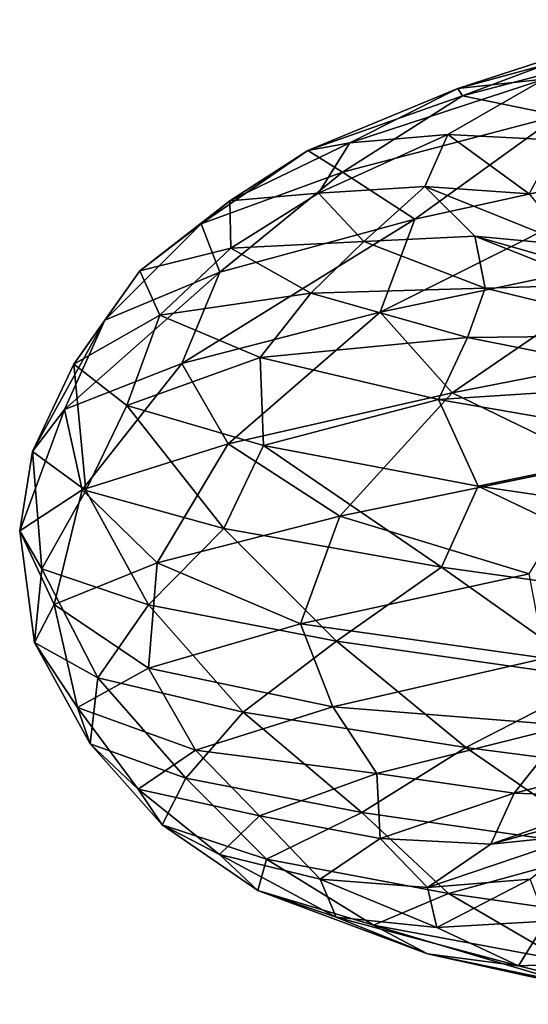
# Model space of a CAD drawing. Header units: metres. Extents: x -109 to 109, y -917 to 389.
# Tile 311 of 656: x -18.98 to -15.53, y -720.83 to -714.15. Entities that reach past the tile are written whole.
import ezdxf

# ---------------------------------------------------------------- set-up
doc = ezdxf.new("R2010")
doc.units = ezdxf.units.M
doc.layers.add('solid_24503124_XXX_01_SW0001', color=7, linetype='CONTINUOUS')

msp = doc.modelspace()

# ---------------------------------------------------------------- linework, layer by layer
at = {"layer": 'solid_24503124_XXX_01_SW0001'}
for points in [[(-16.013039, -714.618042, 7.060997), (-14.30059, -714.15094, 9.227303), (-15.426906, -714.554749, 6.570006)], [(-16.013039, -714.618042, 7.060997), (-14.789927, -714.220032, 9.815958), (-14.30059, -714.15094, 9.227303)], [(-15.979744, -714.668579, 8.905858), (-14.789927, -714.220032, 9.815958), (-16.013039, -714.618042, 7.060997)], [(-15.979744, -714.668579, 8.905858), (-14.443597, -714.263184, 11.613872), (-14.789927, -714.220032, 9.815958)], [(-15.329715, -714.802002, 11.259371), (-14.443597, -714.263184, 11.613872), (-15.979744, -714.668579, 8.905858)], [(-16.744225, -714.985657, 4.134716), (-15.426906, -714.554749, 6.570006), (-16.080029, -714.929932, 3.756812)], [(-16.744225, -714.985657, 4.134716), (-16.013039, -714.618042, 7.060997), (-15.426906, -714.554749, 6.570006)], [(-16.080029, -714.929932, 3.756812), (-15.426906, -714.554749, 6.570006), (-15.334584, -714.968384, 3.907405)], [(-17.029165, -715.039307, 5.971347), (-16.013039, -714.618042, 7.060997), (-16.744225, -714.985657, 4.134716)], [(-17.029165, -715.039307, 5.971347), (-15.979744, -714.668579, 8.905858), (-16.013039, -714.618042, 7.060997)], [(-16.794512, -715.185791, 8.40914), (-15.979744, -714.668579, 8.905858), (-17.029165, -715.039307, 5.971347)], [(-16.794512, -715.185791, 8.40914), (-15.329715, -714.802002, 11.259371), (-15.979744, -714.668579, 8.905858)], [(-16.303989, -715.503235, 10.409667), (-15.329715, -714.802002, 11.259371), (-16.794512, -715.185791, 8.40914)], [(-16.303989, -715.503235, 10.409667), (-14.480085, -715.103149, 13.162652), (-15.329715, -714.802002, 11.259371)], [(-16.957262, -715.328796, 1.124784), (-16.080029, -714.929932, 3.756812), (-16.23682, -715.28241, 0.871738)], [(-16.957262, -715.328796, 1.124784), (-16.744225, -714.985657, 4.134716), (-16.080029, -714.929932, 3.756812)], [(-16.23682, -715.28241, 0.871738), (-16.080029, -714.929932, 3.756812), (-15.52957, -715.332397, 1.146644)], [(-16.080029, -714.929932, 3.756812), (-15.334584, -714.968384, 3.907405), (-15.52957, -715.332397, 1.146644)], [(-17.558516, -715.380981, 2.898973), (-16.744225, -714.985657, 4.134716), (-16.957262, -715.328796, 1.124784)], [(-17.558516, -715.380981, 2.898973), (-17.029165, -715.039307, 5.971347), (-16.744225, -714.985657, 4.134716)], [(-17.751352, -715.534912, 5.348047), (-17.029165, -715.039307, 5.971347), (-17.558516, -715.380981, 2.898973)], [(-17.751352, -715.534912, 5.348047), (-16.794512, -715.185791, 8.40914), (-17.029165, -715.039307, 5.971347)], [(-16.538588, -716.135803, 10.510071), (-14.480085, -715.103149, 13.162652), (-16.303989, -715.503235, 10.409667)], [(-16.538588, -716.135803, 10.510071), (-14.684033, -715.746643, 13.302953), (-14.480085, -715.103149, 13.162652)], [(-17.624826, -715.863159, 7.379195), (-16.794512, -715.185791, 8.40914), (-17.751352, -715.534912, 5.348047)], [(-17.624826, -715.863159, 7.379195), (-16.303989, -715.503235, 10.409667), (-16.794512, -715.185791, 8.40914)], [(-16.649622, -715.654907, -1.877196), (-16.957262, -715.328796, 1.124784), (-16.23682, -715.28241, 0.871738)], [(-16.649622, -715.654907, -1.877196), (-16.23682, -715.28241, 0.871738), (-15.896189, -715.619385, -1.99754)], [(-16.23682, -715.28241, 0.871738), (-15.52957, -715.332397, 1.146644), (-15.24772, -715.680847, -1.606962)], [(-15.896189, -715.619385, -1.99754), (-16.23682, -715.28241, 0.871738), (-15.24772, -715.680847, -1.606962)], [(-17.551523, -715.700562, -0.219764), (-17.558516, -715.380981, 2.898973), (-16.957262, -715.328796, 1.124784)], [(-17.551523, -715.700562, -0.219764), (-16.957262, -715.328796, 1.124784), (-16.649622, -715.654907, -1.877196)], [(-18.167776, -715.85553, 2.167133), (-17.558516, -715.380981, 2.898973), (-17.551523, -715.700562, -0.219764)], [(-18.167776, -715.85553, 2.167133), (-17.751352, -715.534912, 5.348047), (-17.558516, -715.380981, 2.898973)], [(-18.404589, -716.188843, 4.165042), (-17.751352, -715.534912, 5.348047), (-18.167776, -715.85553, 2.167133)], [(-18.404589, -716.188843, 4.165042), (-17.624826, -715.863159, 7.379195), (-17.751352, -715.534912, 5.348047)], [(-17.88273, -716.483337, 7.435059), (-16.303989, -715.503235, 10.409667), (-17.624826, -715.863159, 7.379195)], [(-17.88273, -716.483337, 7.435059), (-16.538588, -716.135803, 10.510071), (-16.303989, -715.503235, 10.409667)], [(-15.827069, -715.972656, -4.779577), (-16.649622, -715.654907, -1.877196), (-15.896189, -715.619385, -1.99754)], [(-15.896189, -715.619385, -1.99754), (-15.24772, -715.680847, -1.606962), (-14.494314, -716.021606, -4.269483)], [(-15.064794, -715.949097, -4.763795), (-15.896189, -715.619385, -1.99754), (-14.494314, -716.021606, -4.269483)], [(-15.827069, -715.972656, -4.779577), (-15.896189, -715.619385, -1.99754), (-15.064794, -715.949097, -4.763795)], [(-17.010012, -716.006348, -3.290411), (-17.551523, -715.700562, -0.219764), (-16.649622, -715.654907, -1.877196)], [(-17.010012, -716.006348, -3.290411), (-16.649622, -715.654907, -1.877196), (-15.827069, -715.972656, -4.779577)], [(-18.033556, -716.155212, -1.03888), (-18.167776, -715.85553, 2.167133), (-17.551523, -715.700562, -0.219764)], [(-18.033556, -716.155212, -1.03888), (-17.551523, -715.700562, -0.219764), (-17.010012, -716.006348, -3.290411)], [(-16.538588, -716.135803, 10.510071), (-16.049911, -716.681946, 11.484894), (-14.684033, -715.746643, 13.302953)], [(-14.684033, -715.746643, 13.302953), (-16.049911, -716.681946, 11.484894), (-14.039061, -716.289978, 14.161292)], [(-18.677824, -716.795471, 4.173103), (-17.624826, -715.863159, 7.379195), (-18.404589, -716.188843, 4.165042)], [(-18.677824, -716.795471, 4.173103), (-17.88273, -716.483337, 7.435059), (-17.624826, -715.863159, 7.379195)], [(-18.615419, -716.487488, 0.863433), (-18.167776, -715.85553, 2.167133), (-18.033556, -716.155212, -1.03888)], [(-18.615419, -716.487488, 0.863433), (-18.404589, -716.188843, 4.165042), (-18.167776, -715.85553, 2.167133)], [(-14.517805, -716.291077, -7.495904), (-15.827069, -715.972656, -4.779577), (-15.064794, -715.949097, -4.763795)], [(-17.351828, -716.442993, -4.173338), (-18.033556, -716.155212, -1.03888), (-17.010012, -716.006348, -3.290411)], [(-17.351828, -716.442993, -4.173338), (-17.010012, -716.006348, -3.290411), (-15.947632, -716.307434, -6.220953)], [(-15.947632, -716.307434, -6.220953), (-17.010012, -716.006348, -3.290411), (-15.827069, -715.972656, -4.779577)], [(-15.947632, -716.307434, -6.220953), (-15.827069, -715.972656, -4.779577), (-14.517805, -716.291077, -7.495904)], [(-18.25523, -716.767944, -2.425137), (-18.615419, -716.487488, 0.863433), (-18.033556, -716.155212, -1.03888)], [(-18.25523, -716.767944, -2.425137), (-18.033556, -716.155212, -1.03888), (-17.351828, -716.442993, -4.173338)], [(-17.88273, -716.483337, 7.435059), (-17.569057, -717.02948, 8.503696), (-16.538588, -716.135803, 10.510071)], [(-16.538588, -716.135803, 10.510071), (-17.569057, -717.02948, 8.503696), (-16.049911, -716.681946, 11.484894)], [(-18.895447, -717.079895, 0.821848), (-18.404589, -716.188843, 4.165042), (-18.615419, -716.487488, 0.863433)], [(-18.895447, -717.079895, 0.821848), (-18.677824, -716.795471, 4.173103), (-18.404589, -716.188843, 4.165042)], [(-14.039061, -716.289978, 14.161292), (-16.049911, -716.681946, 11.484894), (-15.067778, -717.160583, 12.691097)], [(-14.400393, -716.613647, -8.924555), (-15.947632, -716.307434, -6.220953), (-14.517805, -716.291077, -7.495904)], [(-16.142635, -716.728516, -7.143471), (-17.351828, -716.442993, -4.173338), (-15.947632, -716.307434, -6.220953)], [(-16.142635, -716.728516, -7.143471), (-15.947632, -716.307434, -6.220953), (-14.400393, -716.613647, -8.924555)], [(-18.533369, -717.345825, -2.516722), (-18.895447, -717.079895, 0.821848), (-18.615419, -716.487488, 0.863433)], [(-18.677824, -716.795471, 4.173103), (-18.559584, -717.339722, 5.29647), (-17.88273, -716.483337, 7.435059)], [(-18.533369, -717.345825, -2.516722), (-18.615419, -716.487488, 0.863433), (-18.25523, -716.767944, -2.425137)], [(-17.88273, -716.483337, 7.435059), (-18.559584, -717.339722, 5.29647), (-17.569057, -717.02948, 8.503696)], [(-17.330872, -717.040283, -5.600367), (-18.25523, -716.767944, -2.425137), (-17.351828, -716.442993, -4.173338)], [(-17.330872, -717.040283, -5.600367), (-17.351828, -716.442993, -4.173338), (-16.142635, -716.728516, -7.143471)], [(-14.444709, -717.022156, -9.860876), (-16.142635, -716.728516, -7.143471), (-14.400393, -716.613647, -8.924555)], [(-16.049911, -716.681946, 11.484894), (-17.569057, -717.02948, 8.503696), (-16.811661, -717.518982, 9.876039)], [(-16.049911, -716.681946, 11.484894), (-16.811661, -717.518982, 9.876039), (-15.067778, -717.160583, 12.691097)], [(-15.87423, -717.315002, -8.567753), (-17.330872, -717.040283, -5.600367), (-16.142635, -716.728516, -7.143471)], [(-15.87423, -717.315002, -8.567753), (-16.142635, -716.728516, -7.143471), (-14.444709, -717.022156, -9.860876)], [(-18.677824, -716.795471, 4.173103), (-18.982546, -717.617981, 1.980499), (-18.559584, -717.339722, 5.29647)], [(-18.895447, -717.079895, 0.821848), (-18.982546, -717.617981, 1.980499), (-18.677824, -716.795471, 4.173103)], [(-17.598463, -717.603699, -5.74079), (-18.533369, -717.345825, -2.516722), (-18.25523, -716.767944, -2.425137)], [(-17.598463, -717.603699, -5.74079), (-18.25523, -716.767944, -2.425137), (-17.330872, -717.040283, -5.600367)], [(-17.569057, -717.02948, 8.503696), (-18.559584, -717.339722, 5.29647), (-18.049667, -717.83606, 6.801567)], [(-17.569057, -717.02948, 8.503696), (-18.049667, -717.83606, 6.801567), (-16.811661, -717.518982, 9.876039)], [(-13.928068, -717.603516, -11.235992), (-15.87423, -717.315002, -8.567753), (-14.444709, -717.022156, -9.860876)], [(-18.895447, -717.079895, 0.821848), (-18.831573, -717.875549, -1.372996), (-18.982546, -717.617981, 1.980499)], [(-18.533369, -717.345825, -2.516722), (-18.831573, -717.875549, -1.372996), (-18.895447, -717.079895, 0.821848)], [(-16.122952, -717.864624, -8.754409), (-17.598463, -717.603699, -5.74079), (-17.330872, -717.040283, -5.600367)], [(-16.122952, -717.864624, -8.754409), (-17.330872, -717.040283, -5.600367), (-15.87423, -717.315002, -8.567753)], [(-15.528502, -717.909912, 11.487276), (-15.067778, -717.160583, 12.691097), (-16.811661, -717.518982, 9.876039)], [(-18.559584, -717.339722, 5.29647), (-18.982546, -717.617981, 1.980499), (-18.748386, -718.118713, 3.560284)], [(-18.533369, -717.345825, -2.516722), (-18.109989, -718.120789, -4.640485), (-18.831573, -717.875549, -1.372996)], [(-18.559584, -717.339722, 5.29647), (-18.748386, -718.118713, 3.560284), (-18.049667, -717.83606, 6.801567)], [(-17.598463, -717.603699, -5.74079), (-18.109989, -718.120789, -4.640485), (-18.533369, -717.345825, -2.516722)], [(-14.150207, -718.140442, -11.464891), (-16.122952, -717.864624, -8.754409), (-15.87423, -717.315002, -8.567753)], [(-14.150207, -718.140442, -11.464891), (-15.87423, -717.315002, -8.567753), (-13.928068, -717.603516, -11.235992)], [(-17.078762, -718.249695, 8.587001), (-16.811661, -717.518982, 9.876039), (-18.049667, -717.83606, 6.801567)], [(-17.078762, -718.249695, 8.587001), (-15.528502, -717.909912, 11.487276), (-16.811661, -717.518982, 9.876039)], [(-18.982546, -717.617981, 1.980499), (-18.882498, -718.375183, 0.246926), (-18.748386, -718.118713, 3.560284)], [(-18.982546, -717.617981, 1.980499), (-18.831573, -717.875549, -1.372996), (-18.882498, -718.375183, 0.246926)], [(-17.598463, -717.603699, -5.74079), (-16.834686, -718.36615, -7.744504), (-18.109989, -718.120789, -4.640485)], [(-16.122952, -717.864624, -8.754409), (-16.834686, -718.36615, -7.744504), (-17.598463, -717.603699, -5.74079)], [(-18.831573, -717.875549, -1.372996), (-18.452129, -718.615051, -3.040934), (-18.882498, -718.375183, 0.246926)], [(-18.831573, -717.875549, -1.372996), (-18.109989, -718.120789, -4.640485), (-18.452129, -718.615051, -3.040934)], [(-18.109644, -718.549866, 5.461264), (-18.049667, -717.83606, 6.801567), (-18.748386, -718.118713, 3.560284)], [(-18.109644, -718.549866, 5.461264), (-17.078762, -718.249695, 8.587001), (-18.049667, -717.83606, 6.801567)], [(-16.122952, -717.864624, -8.754409), (-15.054405, -718.621765, -10.573136), (-16.834686, -718.36615, -7.744504)], [(-14.150207, -718.140442, -11.464891), (-15.054405, -718.621765, -10.573136), (-16.122952, -717.864624, -8.754409)], [(-15.421086, -718.4823, 10.796376), (-15.528502, -717.909912, 11.487276), (-17.078762, -718.249695, 8.587001)], [(-18.590208, -718.818237, 2.204619), (-18.748386, -718.118713, 3.560284), (-18.882498, -718.375183, 0.246926)], [(-18.590208, -718.818237, 2.204619), (-18.109644, -718.549866, 5.461264), (-18.748386, -718.118713, 3.560284)], [(-18.109989, -718.120789, -4.640485), (-17.467087, -718.849182, -6.205447), (-18.452129, -718.615051, -3.040934)], [(-18.109989, -718.120789, -4.640485), (-16.834686, -718.36615, -7.744504), (-17.467087, -718.849182, -6.205447)], [(-16.860655, -718.813721, 7.928176), (-17.078762, -718.249695, 8.587001), (-18.109644, -718.549866, 5.461264)], [(-16.860655, -718.813721, 7.928176), (-15.421086, -718.4823, 10.796376), (-17.078762, -718.249695, 8.587001)], [(-16.834686, -718.36615, -7.744504), (-15.958515, -719.088867, -9.154921), (-17.467087, -718.849182, -6.205447)], [(-16.834686, -718.36615, -7.744504), (-15.054405, -718.621765, -10.573136), (-15.958515, -719.088867, -9.154921)], [(-18.503819, -719.063904, -1.086622), (-18.882498, -718.375183, 0.246926), (-18.452129, -718.615051, -3.040934)], [(-18.503819, -719.063904, -1.086622), (-18.590208, -718.818237, 2.204619), (-18.882498, -718.375183, 0.246926)], [(-15.267241, -718.939148, 9.911776), (-15.421086, -718.4823, 10.796376), (-16.860655, -718.813721, 7.928176)], [(-17.789927, -719.107117, 4.853824), (-18.109644, -718.549866, 5.461264), (-18.590208, -718.818237, 2.204619)], [(-17.789927, -719.107117, 4.853824), (-16.860655, -718.813721, 7.928176), (-18.109644, -718.549866, 5.461264)], [(-17.85643, -719.297302, -4.313652), (-18.503819, -719.063904, -1.086622), (-18.452129, -718.615051, -3.040934)], [(-17.85643, -719.297302, -4.313652), (-18.452129, -718.615051, -3.040934), (-17.467087, -718.849182, -6.205447)], [(-15.054405, -718.621765, -10.573136), (-13.97172, -719.346008, -11.80195), (-15.958515, -719.088867, -9.154921)], [(-18.17956, -719.370422, 1.665409), (-18.590208, -718.818237, 2.204619), (-18.503819, -719.063904, -1.086622)], [(-18.17956, -719.370422, 1.665409), (-17.789927, -719.107117, 4.853824), (-18.590208, -718.818237, 2.204619)], [(-16.56151, -719.264038, 7.088615), (-16.860655, -718.813721, 7.928176), (-17.789927, -719.107117, 4.853824)], [(-16.56151, -719.264038, 7.088615), (-15.267241, -718.939148, 9.911776), (-16.860655, -718.813721, 7.928176)], [(-16.663618, -719.529968, -7.379679), (-17.85643, -719.297302, -4.313652), (-17.467087, -718.849182, -6.205447)], [(-16.663618, -719.529968, -7.379679), (-17.467087, -718.849182, -6.205447), (-15.958515, -719.088867, -9.154921)], [(-15.629795, -719.398376, 7.640014), (-15.267241, -718.939148, 9.911776), (-16.56151, -719.264038, 7.088615)], [(-15.629795, -719.398376, 7.640014), (-14.246529, -719.054626, 10.302394), (-15.267241, -718.939148, 9.911776)], [(-18.017351, -719.612915, -1.543043), (-18.503819, -719.063904, -1.086622), (-17.85643, -719.297302, -4.313652)], [(-18.017351, -719.612915, -1.543043), (-18.17956, -719.370422, 1.665409), (-18.503819, -719.063904, -1.086622)], [(-14.965794, -719.773621, -10.195057), (-16.663618, -719.529968, -7.379679), (-15.958515, -719.088867, -9.154921)], [(-14.965794, -719.773621, -10.195057), (-15.958515, -719.088867, -9.154921), (-13.97172, -719.346008, -11.80195)], [(-14.877048, -719.424988, 7.58027), (-14.246529, -719.054626, 10.302394), (-15.629795, -719.398376, 7.640014)], [(-17.357601, -719.553345, 4.084456), (-17.789927, -719.107117, 4.853824), (-18.17956, -719.370422, 1.665409)], [(-17.357601, -719.553345, 4.084456), (-16.56151, -719.264038, 7.088615), (-17.789927, -719.107117, 4.853824)], [(-17.310156, -719.845215, -4.675443), (-18.017351, -719.612915, -1.543043), (-17.85643, -719.297302, -4.313652)], [(-17.310156, -719.845215, -4.675443), (-17.85643, -719.297302, -4.313652), (-16.663618, -719.529968, -7.379679)], [(-16.538704, -719.705261, 4.777748), (-16.56151, -719.264038, 7.088615), (-17.357601, -719.553345, 4.084456)], [(-16.538704, -719.705261, 4.777748), (-15.629795, -719.398376, 7.640014), (-16.56151, -719.264038, 7.088615)], [(-14.331304, -719.348267, 7.046248), (-14.877048, -719.424988, 7.58027), (-15.787984, -719.745544, 4.846057)], [(-15.156415, -719.678101, 4.417865), (-14.331304, -719.348267, 7.046248), (-15.787984, -719.745544, 4.846057)], [(-17.628532, -719.815063, 0.988091), (-18.17956, -719.370422, 1.665409), (-18.017351, -719.612915, -1.543043)], [(-17.628532, -719.815063, 0.988091), (-17.357601, -719.553345, 4.084456), (-18.17956, -719.370422, 1.665409)], [(-15.787984, -719.745544, 4.846057), (-15.629795, -719.398376, 7.640014), (-16.538704, -719.705261, 4.777748)], [(-15.787984, -719.745544, 4.846057), (-14.877048, -719.424988, 7.58027), (-15.629795, -719.398376, 7.640014)], [(-16.945414, -719.983032, 1.801611), (-17.357601, -719.553345, 4.084456), (-17.628532, -719.815063, 0.988091)], [(-16.945414, -719.983032, 1.801611), (-16.538704, -719.705261, 4.777748), (-17.357601, -719.553345, 4.084456)], [(-16.076242, -720.078735, -7.638651), (-17.310156, -719.845215, -4.675443), (-16.663618, -719.529968, -7.379679)], [(-16.076242, -720.078735, -7.638651), (-16.663618, -719.529968, -7.379679), (-14.965794, -719.773621, -10.195057)], [(-17.367895, -720.058594, -2.109408), (-18.017351, -719.612915, -1.543043), (-17.310156, -719.845215, -4.675443)], [(-17.367895, -720.058594, -2.109408), (-17.628532, -719.815063, 0.988091), (-18.017351, -719.612915, -1.543043)], [(-15.156415, -719.678101, 4.417865), (-15.787984, -719.745544, 4.846057), (-16.219007, -720.037415, 1.995544)], [(-15.52139, -719.981384, 1.686343), (-15.156415, -719.678101, 4.417865), (-16.219007, -720.037415, 1.995544)], [(-16.219007, -720.037415, 1.995544), (-16.538704, -719.705261, 4.777748), (-16.945414, -719.983032, 1.801611)], [(-16.219007, -720.037415, 1.995544), (-15.787984, -719.745544, 4.846057), (-16.538704, -719.705261, 4.777748)], [(-16.836323, -720.240479, -1.200718), (-17.628532, -719.815063, 0.988091), (-17.367895, -720.058594, -2.109408)], [(-16.836323, -720.240479, -1.200718), (-16.945414, -719.983032, 1.801611), (-17.628532, -719.815063, 0.988091)], [(-14.356786, -720.325378, -10.346125), (-16.076242, -720.078735, -7.638651), (-14.965794, -719.773621, -10.195057)], [(-16.583326, -720.294678, -5.115614), (-17.367895, -720.058594, -2.109408), (-17.310156, -719.845215, -4.675443)], [(-16.583326, -720.294678, -5.115614), (-17.310156, -719.845215, -4.675443), (-16.076242, -720.078735, -7.638651)], [(-16.155029, -720.309021, -0.887266), (-16.945414, -719.983032, 1.801611), (-16.836323, -720.240479, -1.200718)], [(-16.155029, -720.309021, -0.887266), (-16.219007, -720.037415, 1.995544), (-16.945414, -719.983032, 1.801611)], [(-15.52139, -719.981384, 1.686343), (-16.219007, -720.037415, 1.995544), (-16.155029, -720.309021, -0.887266)], [(-15.414155, -720.266174, -1.068019), (-15.52139, -719.981384, 1.686343), (-16.155029, -720.309021, -0.887266)], [(-16.21731, -720.487732, -4.139427), (-17.367895, -720.058594, -2.109408), (-16.583326, -720.294678, -5.115614)], [(-16.21731, -720.487732, -4.139427), (-16.836323, -720.240479, -1.200718), (-17.367895, -720.058594, -2.109408)], [(-15.297201, -720.534424, -7.942286), (-16.583326, -720.294678, -5.115614), (-16.076242, -720.078735, -7.638651)], [(-15.297201, -720.534424, -7.942286), (-16.076242, -720.078735, -7.638651), (-14.356786, -720.325378, -10.346125)], [(-15.601052, -720.570007, -3.716155), (-16.836323, -720.240479, -1.200718), (-16.21731, -720.487732, -4.139427)], [(-15.601052, -720.570007, -3.716155), (-16.155029, -720.309021, -0.887266), (-16.836323, -720.240479, -1.200718)], [(-15.103698, -720.735779, -6.92692), (-16.583326, -720.294678, -5.115614), (-15.297201, -720.534424, -7.942286)], [(-15.103698, -720.735779, -6.92692), (-16.21731, -720.487732, -4.139427), (-16.583326, -720.294678, -5.115614)], [(-15.414155, -720.266174, -1.068019), (-16.155029, -720.309021, -0.887266), (-15.601052, -720.570007, -3.716155)], [(-14.84019, -720.541748, -3.763005), (-15.414155, -720.266174, -1.068019), (-15.601052, -720.570007, -3.716155)], [(-14.570274, -720.830933, -6.406532), (-16.21731, -720.487732, -4.139427), (-15.103698, -720.735779, -6.92692)], [(-14.570274, -720.830933, -6.406532), (-15.601052, -720.570007, -3.716155), (-16.21731, -720.487732, -4.139427)], [(-14.84019, -720.541748, -3.763005), (-15.601052, -720.570007, -3.716155), (-14.570274, -720.830933, -6.406532)]]:
    msp.add_3dface(points, dxfattribs=at)

doc.saveas('drawing.dxf')
